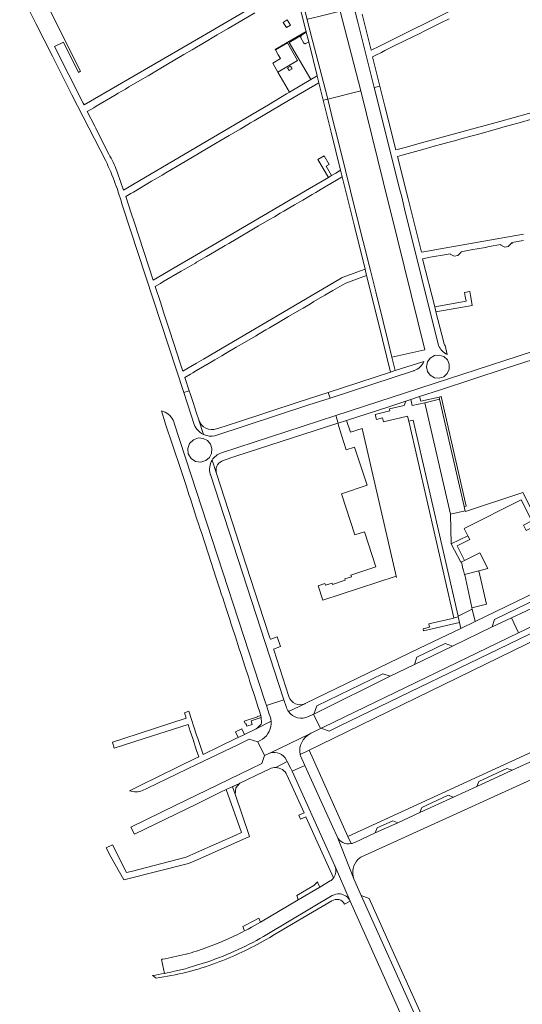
# Model space of a CAD drawing. Extents: x 146402 to 164798, y 455483 to 464134.
# Tile 505 of 575: x 155942 to 156107, y 463413 to 463736. Entities that reach past the tile are written whole.
import ezdxf

# ---------------------------------------------------------------- set-up
doc = ezdxf.new("R2010")
doc.units = 0
doc.header["$LTSCALE"] = 0.2
for name, color, linetype, lineweight in [('B-XX-VH-VERHARDING_ASFALT-GV', 252, 'CONTINUOUS', 18), ('B-XX-VH-VERHARDING_BETONSTRAATSTEEN-GV', 252, 'CONTINUOUS', 18), ('B-XX-VH-VERHARDING_TEGEL-GV', 252, 'CONTINUOUS', 18), ('B-XX-VH-VERHARDING_TEGEL_RUBBER-GV', 252, 'CONTINUOUS', 18)]:
    doc.layers.add(name, color=color, linetype=linetype, lineweight=lineweight)

msp = doc.modelspace()

# ---------------------------------------------------------------- linework, layer by layer
at = {"layer": 'B-XX-VH-VERHARDING_ASFALT-GV'}
msp.add_lwpolyline([(156063.51, 463520.435), (156039.36, 463508.48), (156038.453, 463508.031), (156038.335, 463507.975), (156040.618, 463503.274), (156040.837, 463503.381), (156041.636, 463503.768), (156105.662, 463534.666), (156103.28, 463539.582), (156096.972, 463536.62), (156083.914, 463530.312), (156071.446, 463524.276)], close=True, dxfattribs=at)
for points in [[(156141.811, 463500.61), (156179.151, 463509.666), (156181.082, 463510.126), (156179.978, 463514.995), (156167.929, 463512.006), (156160.822, 463510.263), (156143.048, 463505.849), (156139.743, 463505.024), (156135.88, 463503.928), (156132.12, 463502.522), (156126.63, 463500.222), (156122.561, 463498.363), (156111.693, 463493.386), (156103.494, 463489.606), (156091.986, 463484.329)], [(156054.147, 463461.283), (156056.254, 463462.237), (156127.97, 463494.83), (156127.981, 463494.835), (156136.227, 463498.551), (156140.566, 463500.151)], [(156073.782, 463404.592), (156072.887, 463406.585), (156054.022, 463448.582), (156051.568, 463454.071), (156046.078, 463467.854), (156044.694, 463470.929), (156035.483, 463491.213), (156031.313, 463489.323), (156045.369, 463458.25), (156045.383, 463458.215), (156045.429, 463458.109), (156050.419, 463446.652), (156070.898, 463400.817), (156072.915, 463396.058), (156075.504, 463394.996), (156079.31, 463397.156), (156076.995, 463402.309)], [(156091.986, 463484.329), (156084.256, 463480.785), (156073.219, 463475.741), (156066.025, 463472.434), (156058.632, 463469.066), (156051.86, 463465.985)], [(156046.078, 463467.854), (156051.568, 463454.071)], [(156050.419, 463446.652), (156045.429, 463458.109)], [(156043.804, 463453.314), (156040.452, 463451.342), (156033.355, 463447.166), (156020.919, 463439.849), (156018.001, 463438.133)], [(156045.019, 463454.444), (156044.955, 463454.365)], [(156023.084, 463435.767), (156044.475, 463448.525)], [(156002.157, 463431.075), (156000, 463430.353), (155999.875, 463430.314)], [(155988.694, 463427.639), (155988.577, 463427.619), (155988.46, 463427.599), (155989.511, 463423.017)], [(155996.604, 463429.347), (155996.419, 463429.301)], [(155996.856, 463424.695), (156000, 463425.687), (156003.702, 463426.856)]]:
    msp.add_lwpolyline(points, dxfattribs=at)
for points in [[(156050.716, 463465.561, -0.3464435), (156046.078, 463467.854)], [(156051.86, 463465.985, -0.0731039), (156050.716, 463465.561)], [(156051.568, 463454.071, -0.2944017), (156053.028, 463460.423)], [(156053.028, 463460.423, -0.0591005), (156054.147, 463461.283)], [(156045.429, 463458.109, -0.2526425), (156045.019, 463454.444)], [(156044.955, 463454.365, -0.1089733), (156043.804, 463453.314)], [(156044.475, 463448.525, -0.1655394), (156047.06, 463449.077)], [(156047.06, 463449.077, -0.2676356), (156050.419, 463446.652)], [(156015.738, 463436.942, -0.0333368), (156002.157, 463431.075)], [(156018.001, 463438.133, -0.0138234), (156015.738, 463436.942)], [(156003.702, 463426.856, 0.051013), (156023.084, 463435.767)], [(155999.875, 463430.314, -0.0113167), (155996.604, 463429.347)], [(155996.419, 463429.301, -0.0147699), (155988.694, 463427.639)], [(155989.511, 463423.017, 0.0088969), (155992.79, 463423.712)], [(155992.79, 463423.712, 0.0105533), (155996.856, 463424.695)]]:
    msp.add_lwpolyline(points, format="xyb", dxfattribs=at)
at = {"layer": 'B-XX-VH-VERHARDING_BETONSTRAATSTEEN-GV'}
for points in [[(156043.018, 463709.671), (156053.831, 463712.373), (156047.099, 463738.583), (156047.08, 463738.579), (156040.14, 463736.81), (156036.37, 463735.86), (156036.262, 463735.833), (156036.312, 463735.637), (156038.049, 463728.878), (156042.286, 463712.599)], [(156025.884, 463725.806), (156029.805, 463728.148), (156033.144, 463722.404), (156026.662, 463718.578), (156030.45, 463711.935), (156037.476, 463716.084), (156030.316, 463728.27), (156034.098, 463730.492), (156035.99, 463731.604), (156035.933, 463731.825), (156025.816, 463725.922)], [(156036.774, 463728.488), (156035.65, 463727.81), (156035.55, 463728), (156035.28, 463727.86), (156034.08, 463729.97), (156034.31, 463730.13), (156034.098, 463730.492), (156030.316, 463728.27), (156037.476, 463716.084), (156037.516, 463716.108), (156039.524, 463717.31), (156039.537, 463717.318), (156039.58, 463717.344)], [(156025.884, 463725.806), (156026.796, 463724.248), (156027.541, 463722.988), (156025.002, 463721.488), (156026.662, 463718.578), (156033.144, 463722.404), (156029.805, 463728.148)], [(156030.361, 463719.043), (156029.813, 463719.99), (156030.758, 463720.541), (156031.316, 463719.603)], [(156053.831, 463712.373), (156043.018, 463709.671), (156044.731, 463702.818), (156046.435, 463695.998), (156048.865, 463686.239), (156050.521, 463679.587), (156052.938, 463669.882), (156054.66, 463662.968), (156057.025, 463653.472), (156058.761, 463646.5), (156061.172, 463636.819), (156062.83, 463630.159), (156064.096, 463625.077), (156074.852, 463627.504), (156063.736, 463672.587), (156062.779, 463676.471), (156061.36, 463682.226)], [(156082.28, 463624.169), (156081.107, 463625.244), (156079.596, 463625.746), (156078.013, 463625.586), (156076.636, 463624.791), (156075.702, 463623.502), (156075.382, 463621.946), (156075.72, 463620.409), (156076.649, 463619.142), (156078.009, 463618.355), (156079.573, 463618.195), (156081.071, 463618.675), (156082.244, 463619.724), (156082.893, 463621.155), (156082.902, 463622.729)], [(156069.622, 463604.066), (156071.067, 463604.395), (156085.796, 463540.173), (156090.438, 463542.43), (156090.318, 463542.933), (156090.311, 463542.976), (156087.956, 463553.676), (156087.918, 463553.841), (156087.513, 463555.615), (156087.412, 463555.59), (156087.404, 463555.624), (156087.12, 463556.885), (156086.934, 463557.946), (156086.671, 463557.817), (156083.564, 463563.871), (156083.267, 463573.582), (156074.933, 463610.154), (156070.749, 463609.194), (156070.284, 463611.19), (156068.662, 463610.658), (156068.069, 463609.241), (156063.295, 463608.101), (156063.44, 463607.488), (156058.577, 463606.327), (156058.97, 463604.684), (156061.018, 463605.155), (156061.316, 463603.91), (156069.242, 463605.724)], [(156087.805, 463576.095), (156079.735, 463611.284), (156079.665, 463611.267), (156074.933, 463610.154), (156083.267, 463573.582), (156088.123, 463574.675), (156088.036, 463575.062)], [(156000.649, 463598.586), (155998.978, 463598.022), (155997.711, 463596.791), (155997.102, 463595.133), (155997.262, 463593.373), (155998.16, 463591.857), (155999.631, 463590.875), (156001.378, 463590.622), (156003.062, 463591.146), (156004.227, 463592.16), (156004.92, 463593.542), (156005.035, 463595.084), (156004.56, 463596.555), (156003.56, 463597.733), (156002.191, 463598.449)], [(156108.121, 463568.255), (156112.241, 463570.323), (156107.057, 463580.652), (156088.18, 463574.423), (156088.123, 463574.675), (156083.267, 463573.582), (156083.564, 463563.871), (156088.975, 463566.529), (156087.793, 463568.884), (156106.483, 463578.265), (156109.937, 463571.382), (156107.232, 463570.024), (156107.996, 463568.503)], [(156092.615, 463555.026), (156087.918, 463553.841), (156087.956, 463553.676), (156090.311, 463542.976), (156090.318, 463542.933), (156095.118, 463544.099)], [(156096.972, 463536.62), (156103.28, 463539.582), (156108.076, 463541.835), (156118.893, 463546.915), (156116.039, 463547.886), (156097.775, 463539.041)], [(156040.837, 463503.381), (156043.541, 463502.461), (156047.031, 463504.147), (156109.034, 463534.178), (156120.165, 463539.58), (156121.084, 463542.111), (156110.436, 463536.973), (156105.662, 463534.666), (156041.636, 463503.768)], [(156076.16, 463537.66), (156076.422, 463536.506), (156074.336, 463536.022), (156074.488, 463535.346), (156086.257, 463538.086), (156085.849, 463539.933), (156084.381, 463539.587), (156084.39, 463539.548)], [(156083.914, 463530.312), (156081.562, 463531.152), (156072.281, 463526.661), (156071.446, 463524.276)], [(156038.453, 463508.031), (156039.36, 463508.48), (156063.51, 463520.435), (156061.116, 463521.249), (156039.44, 463510.743)], [(156103.494, 463489.606), (156101.823, 463490.21), (156092.631, 463485.974), (156091.986, 463484.329)], [(156084.256, 463480.785), (156082.556, 463481.411), (156073.855, 463477.393), (156073.219, 463475.741)], [(156066.025, 463472.434), (156064.379, 463473.08), (156059.243, 463470.727), (156058.632, 463469.066)], [(156056.63, 463447.524), (156054.022, 463448.582), (156072.887, 463406.585), (156073.803, 463409.422), (156065.201, 463428.574)]]:
    msp.add_lwpolyline(points, close=True, dxfattribs=at)
for points in [[(156029.36, 463510.495), (156028.636, 463512.693), (156022.925, 463510.828), (156023.819, 463507.973)], [(156037.856, 463501.921), (156040.618, 463503.274), (156038.335, 463507.975), (156036.723, 463507.208)], [(156021.591, 463499.779), (156020.05, 463498.988), (156022.269, 463494.467), (156023.912, 463495.195), (156023.989, 463495.222), (156037.199, 463501.599)], [(156037.199, 463501.599), (156023.989, 463495.222)], [(156029.497, 463492.927), (156029.71, 463492.519), (156030.901, 463490.235), (156031.313, 463489.323), (156035.483, 463491.213), (156034.032, 463494.408)]]:
    msp.add_lwpolyline(points, dxfattribs=at)
for points in [[(156030.162, 463508.854, -0.0879012), (156029.36, 463510.495)], [(156023.819, 463507.973, -0.0892379), (156024.427, 463505.755)], [(156036.723, 463507.208, -0.3630333), (156030.162, 463508.854)], [(156024.427, 463505.755, -0.2730606), (156021.591, 463499.779)], [(156033.954, 463494.808, -0.3202597), (156037.199, 463501.599)], [(156037.199, 463501.599, -0.0275044), (156037.856, 463501.921)], [(156023.989, 463495.222, -0.3909451), (156029.497, 463492.927)], [(156034.032, 463494.408, -0.0153899), (156033.954, 463494.808)]]:
    msp.add_lwpolyline(points, format="xyb", dxfattribs=at)
at = {"layer": 'B-XX-VH-VERHARDING_TEGEL-GV'}
for points in [[(156022.67, 463742.591), (156000.6, 463729.59), (155963.049, 463707.772), (155962.774, 463708.317), (155953.313, 463726.913), (155956.367, 463728.394), (155961.295, 463718.401), (155961.86, 463718.82), (155959.627, 463723.303), (155946.902, 463748.894)], [(155941.94, 463745.441), (155942.639, 463743.751), (155943.242, 463742.433), (155943.291, 463742.335), (155943.739, 463741.449), (155943.883, 463741.165), (155944.486, 463739.974), (155947.276, 463734.447), (155952.694, 463723.769), (155955.236, 463718.752), (155959.092, 463711.081), (155970.189, 463689.483)], [(156050.653, 463744.089), (156052.909, 463734.974), (156058.293, 463713.491), (156058.32, 463713.498), (156060.143, 463713.953), (156057.752, 463723.592), (156058.856, 463724.138), (156060.62, 463725.012), (156061.779, 463725.585), (156065.085, 463727.221), (156067.784, 463728.557), (156071.555, 463730.423), (156072.761, 463731.02), (156075.303, 463732.277), (156076.39, 463732.815), (156080.111, 463734.663), (156082.829, 463736.017)], [(156088.9, 463741.387), (156067.916, 463731.028), (156059.974, 463727.107), (156057.22, 463725.747), (156054.282, 463737.589)], [(155971.558, 463691.006), (155971.235, 463691.643), (155967.498, 463699.009), (155966.89, 463700.208), (155966.582, 463700.816), (155964.127, 463705.654), (155966.22, 463706.884), (155967.039, 463707.365), (155973.096, 463710.925), (155974.25, 463711.603), (155976.623, 463712.998), (155977.763, 463713.668), (155981.312, 463715.754), (155984.047, 463717.362), (155987.7, 463719.511), (155988.819, 463720.169), (155991.041, 463721.477), (155992.287, 463722.209), (155995.813, 463724.284), (155998.518, 463725.879), (156000, 463726.757), (156002.049, 463727.964), (156003.181, 463728.631), (156005.623, 463730.069), (156006.793, 463730.759), (156010.296, 463732.822), (156013.007, 463734.419), (156019.054, 463737.978)], [(156013.019, 463628.305), (156015.754, 463629.911), (156015.761, 463629.915), (156019.268, 463631.974), (156020.479, 463632.687), (156022.759, 463634.029), (156023.893, 463634.696), (156027.463, 463636.797), (156030.135, 463638.369), (156033.752, 463640.5), (156034.905, 463641.179), (156037.329, 463642.607), (156038.5, 463643.296), (156042.034, 463645.377), (156044.71, 463646.953), (156047.754, 463648.653), (156049.005, 463649.352), (156050.671, 463649.963), (156055.769, 463651.834), (156055.262, 463653.894), (156047.794, 463651.154), (156047.428, 463651.02), (156030.133, 463640.797), (156028.782, 463639.998), (156002.219, 463624.448), (156000, 463623.149), (155995.474, 463620.5), (155994.525, 463623.42), (155992.62, 463629.281), (155990.889, 463634.606), (155989.18, 463639.865), (155988.229, 463642.785), (155986.442, 463648.264), (155988.125, 463649.248), (155988.945, 463649.728), (155994.947, 463653.238), (155996.114, 463653.92), (155998.451, 463655.287), (155999.593, 463655.955), (156000, 463656.193), (156003.208, 463658.07), (156005.917, 463659.658), (156009.384, 463661.692), (156010.533, 463662.366), (156012.935, 463663.773), (156014.019, 463664.408), (156017.608, 463666.507), (156020.309, 463668.09), (156020.311, 463668.095), (156023.899, 463670.198), (156025.512, 463671.142), (156027.441, 463672.272), (156028.569, 463672.933), (156032.14, 463675.022), (156034.837, 463676.602), (156037.939, 463678.42), (156039.093, 463679.096), (156040.911, 463680.161), (156047.795, 463684.192), (156047.263, 463686.353), (156045.7, 463685.438), (156044.284, 463684.608), (156043.251, 463684.003), (156037.075, 463680.384), (156000, 463658.66), (155992.612, 463654.324), (155985.773, 463650.31), (155979.522, 463669.418), (155978.563, 463672.336), (155976.746, 463677.736), (155978.439, 463678.735), (155979.258, 463679.218), (155985.24, 463682.749), (155986.363, 463683.412), (155988.706, 463684.795), (155989.916, 463685.509), (155993.58, 463687.671), (155996.214, 463689.225), (155999.737, 463691.305), (156000, 463691.46), (156000.863, 463691.969), (156003.261, 463693.384), (156004.37, 463694.038), (156008.043, 463696.204), (156010.667, 463697.746), (156014.242, 463699.849), (156015.351, 463700.501), (156017.711, 463701.889), (156018.864, 463702.567), (156022.404, 463704.649), (156032.007, 463710.295), (156040.091, 463715.05), (156039.55, 463717.208), (156039.524, 463717.31), (156037.516, 463716.108), (156037.476, 463716.084), (156030.45, 463711.935), (156029.522, 463711.388), (156023.53, 463707.849), (156000, 463693.956), (155982.695, 463683.77), (155981.368, 463682.989), (155976.02, 463679.841), (155974.074, 463685.478)], [(156060.143, 463713.953), (156058.32, 463713.498), (156058.293, 463713.491), (156066.712, 463679.899), (156067.282, 463677.6), (156068.246, 463673.718), (156079.373, 463628.917)], [(156118.353, 463707.565), (156099.469, 463702.382), (156074.592, 463695.553), (156068.036, 463693.753), (156065.337, 463693.012), (156061.773, 463707.382), (156060.143, 463713.953)], [(156107.225, 463665.459), (156079.366, 463660.512), (156076.405, 463659.986), (156073.74, 463659.513), (156069.361, 463676.972), (156065.861, 463690.925), (156067.438, 463691.356), (156069.362, 463691.882), (156070.597, 463692.22), (156074.198, 463693.206), (156077.205, 463694.028), (156081.225, 463695.128), (156082.421, 463695.455), (156085.041, 463696.172), (156086.342, 463696.528), (156090.374, 463697.636), (156093.326, 463698.444), (156093.323, 463698.454), (156097.481, 463699.608), (156098.726, 463699.953), (156101.288, 463700.664), (156102.607, 463701.03), (156106.633, 463702.147), (156109.577, 463702.964)], [(155975.768, 463674.366), (155995.782, 463613.453), (155997.586, 463614.035), (155996.156, 463618.403), (155997.941, 463619.452), (155998.761, 463619.933), (156000, 463620.66), (156004.853, 463623.51), (156005.959, 463624.159), (156008.324, 463625.548), (156009.486, 463626.231), (156013.019, 463628.305)], [(156081.067, 463629.899), (156078.541, 463639.939), (156078.118, 463641.621), (156074.157, 463657.369), (156076.632, 463657.816), (156078.633, 463658.177), (156079.972, 463658.419), (156083.242, 463659.009), (156083.243, 463658.848), (156084.555, 463658.175), (156085.691, 463658.392), (156086.754, 463659.473), (156086.832, 463659.408), (156086.782, 463659.649), (156090.673, 463660.351), (156092.069, 463660.604), (156094.736, 463661.085), (156096.035, 463661.32), (156099.822, 463662.004), (156099.865, 463661.766), (156101.172, 463661.164), (156102.248, 463661.352), (156103.341, 463662.463), (156103.515, 463662.322), (156103.465, 463662.662), (156107.281, 463663.351)], [(156082.18, 463625.936), (156081.526, 463628.915)], [(156074.603, 463623.646), (156065.196, 463620.66)], [(156065.196, 463620.66), (156063.637, 463620.124), (156043.204, 463613.536), (156043.804, 463611.684), (156071.122, 463620.569)], [(156071.305, 463620.637), (156071.401, 463620.668)], [(155997.887, 463613.114), (155997.586, 463614.035), (155995.782, 463613.453), (155999.32, 463602.688)], [(156002.302, 463599.715), (156000.74, 463604.446), (156000.722, 463604.501), (156000.719, 463604.509), (156000, 463606.689), (155998.843, 463610.198), (155997.887, 463613.114)], [(156006.014, 463599.303), (156036.807, 463609.407), (156043.804, 463611.684), (156043.204, 463613.536), (156033.37, 463610.366), (156013.704, 463603.927), (156006.956, 463601.718), (156006.522, 463601.576)], [(155988.452, 463607.485), (155989.688, 463603.561), (155989.716, 463603.481), (155989.718, 463603.476), (155994.669, 463588.587), (155996.317, 463583.642), (155997.579, 463579.765), (155997.964, 463578.583), (155998.395, 463577.257), (155999.433, 463574.07), (156000.004, 463572.327), (156000.721, 463570.14), (156001.102, 463568.958), (156001.548, 463567.597), (156002.556, 463564.519), (156003.864, 463560.527), (156006.431, 463552.648), (156007.712, 463548.706), (156008.101, 463547.506), (156008.555, 463546.109), (156009.56, 463543.01), (156010.854, 463539.044), (156011.235, 463537.88), (156011.657, 463536.591), (156012.705, 463533.387), (156013.99, 463529.458), (156014.395, 463528.222), (156014.82, 463526.905)], [(156000.74, 463604.446), (156002.302, 463599.715)], [(156041.45, 463545.397), (156065.468, 463553.281), (156065.621, 463552.81), (156054.344, 463601.696), (156050.489, 463600.447), (156049.223, 463604.338), (156046.476, 463603.449), (156045.68, 463605.906), (156008.123, 463593.68)], [(156023.819, 463507.973), (156022.925, 463510.828), (156022.433, 463512.401), (156000, 463581.044), (155992.68, 463603.461)], [(155999.915, 463601.678), (156000, 463601.553)], [(156008.222, 463591.011), (156008.686, 463591.202), (156012.882, 463592.562), (156046.295, 463603.389), (156047.55, 463599.517), (156049.12, 463594.717), (156051.772, 463595.585), (156055.91, 463583.055), (156047.505, 463580.307), (156051.93, 463566.778), (156055.097, 463567.814), (156058.853, 463556.329), (156050.637, 463553.641), (156050.813, 463553.102), (156048.635, 463552.39), (156048.784, 463551.936), (156044.622, 463550.575), (156044.482, 463551.002), (156042.255, 463550.274), (156042.064, 463550.858), (156039.896, 463550.149), (156041.45, 463545.397)], [(156005.089, 463591.289), (156006.522, 463586.956)], [(156030.302, 463513.757), (156025.331, 463529.098), (156025.244, 463529.373), (156027.507, 463530.182), (156026.435, 463533.368), (156024.373, 463532.635), (156024.204, 463532.577), (156024.067, 463532.995), (156022.1, 463539.069), (156014.877, 463561.276), (156013.116, 463566.689), (156006.522, 463586.956), (156005.089, 463591.289)], [(156004.496, 463586.736), (156004.532, 463586.622), (156028.508, 463513.081), (156028.636, 463512.693), (156029.36, 463510.495)], [(156126.609, 463555.529), (156124.539, 463554.52), (156122.741, 463553.643), (156115.101, 463549.919), (156091.391, 463538.445), (156086.661, 463536.146), (156073.137, 463529.669), (156066.296, 463526.393), (156035.631, 463511.487), (156035.538, 463511.443), (156030.162, 463508.854)], [(156036.723, 463507.208), (156038.335, 463507.975), (156038.453, 463508.031), (156039.44, 463510.743), (156061.116, 463521.249), (156063.51, 463520.435), (156071.446, 463524.276), (156072.281, 463526.661), (156081.562, 463531.152), (156083.914, 463530.312), (156096.972, 463536.62), (156097.775, 463539.041), (156116.039, 463547.886), (156118.893, 463546.915), (156127.483, 463551.099), (156127.96, 463552.783), (156126.609, 463555.529)], [(156033.954, 463494.808), (156036.882, 463496.178), (156044.756, 463500), (156117.445, 463535.428), (156119.458, 463536.426), (156124.036, 463538.635), (156122.951, 463543.03), (156121.084, 463542.111), (156120.165, 463539.58), (156109.034, 463534.178), (156047.031, 463504.147), (156043.541, 463502.461), (156040.837, 463503.381), (156040.618, 463503.274), (156037.856, 463501.921)], [(156014.82, 463526.905), (156015.854, 463523.706), (156017.088, 463519.88), (156017.487, 463518.643), (156017.921, 463517.299), (156018.945, 463514.116), (156020.2, 463510.226), (156020.588, 463509.026), (156021.064, 463507.556), (156021.075, 463507.521), (156021.143, 463506.886), (156021.326, 463505.179), (156021.136, 463504.731), (156020.564, 463504.037), (156019.965, 463503.546), (156019.514, 463503.246), (156024.427, 463505.755)], [(156030.162, 463508.854), (156035.538, 463511.443)], [(156024.427, 463505.755), (156019.514, 463503.246), (156019.494, 463503.233), (156015.689, 463501.376), (156013.673, 463500.393), (156012.868, 463500), (156002.103, 463494.748), (156000.379, 463500), (156000, 463501.155), (155997.441, 463508.952), (155996.003, 463508.485), (155996.597, 463506.659), (155976.108, 463500), (155972.364, 463498.783), (155972.997, 463496.842), (155982.751, 463500), (155997.184, 463504.673), (155997.93, 463502.406), (155998.721, 463500), (156000, 463496.11), (156000.684, 463494.03), (156000, 463493.694), (155981.306, 463484.52), (155977.964, 463482.92)], [(155982.262, 463482.955), (155983.703, 463483.65), (155993.61, 463488.43), (156000, 463491.513), (156013.516, 463497.962), (156017.243, 463499.843), (156020.05, 463498.988), (156021.591, 463499.779)], [(156119.621, 463500), (156049.65, 463467.921), (156050.716, 463465.561)], [(156023.989, 463495.222), (156023.912, 463495.195), (156022.269, 463494.467), (156021.367, 463491.816), (156017.752, 463490.071), (156000, 463481.464), (155993.429, 463478.274), (155978.457, 463471.007), (155979.587, 463468.67), (156000, 463478.541), (156007.87, 463482.386), (156009.733, 463483.302)], [(156036.882, 463496.178), (156033.954, 463494.808)], [(156034.032, 463494.408), (156035.483, 463491.213), (156044.694, 463470.929), (156046.078, 463467.854)], [(156050.716, 463465.561), (156049.65, 463467.921), (156036.882, 463496.178)], [(156025.939, 463490.524), (156029.71, 463492.519), (156029.497, 463492.927)], [(156031.313, 463489.323), (156030.901, 463490.235), (156029.71, 463492.519), (156025.939, 463490.524)], [(156073.219, 463475.741), (156073.855, 463477.393), (156082.556, 463481.411), (156084.256, 463480.785), (156091.986, 463484.329), (156092.631, 463485.974), (156101.823, 463490.21), (156103.494, 463489.606), (156111.693, 463493.386)], [(156009.733, 463483.302), (156014.122, 463485.318), (156014.23, 463485.37), (156021.925, 463489.096), (156024.018, 463490.11)], [(156029.65, 463488.074), (156035.265, 463475.709), (156033.521, 463474.923), (156034.137, 463473.556), (156035.885, 463474.344), (156044.955, 463454.365), (156045.019, 463454.444)], [(156045.429, 463458.109), (156045.383, 463458.215), (156045.369, 463458.25), (156031.313, 463489.323)], [(156051.86, 463465.985), (156058.632, 463469.066), (156059.243, 463470.727), (156064.379, 463473.08), (156066.025, 463472.434), (156073.219, 463475.741)], [(156022.816, 463434.131), (156024.022, 463434.84), (156025.607, 463435.78), (156034.893, 463441.214), (156044.378, 463446.756)], [(156044.475, 463448.525), (156023.084, 463435.767)], [(156048.535, 463445.725), (156050.419, 463446.652)], [(156018.001, 463438.133), (156020.919, 463439.849), (156020.363, 463441.122), (156016.298, 463438.959), (156015.116, 463438.365), (156015.738, 463436.942)], [(156003.702, 463426.856), (156000, 463425.687), (155996.856, 463424.695)], [(155985.478, 463422.323), (155985.827, 463422.097), (155986.142, 463421.893), (155986.444, 463421.671), (155986.683, 463421.495)]]:
    msp.add_lwpolyline(points, dxfattribs=at)
for points in [[(156041.528, 463709.298), (156043.018, 463709.671), (156042.286, 463712.599), (156038.049, 463728.878), (156036.312, 463735.637), (156036.262, 463735.833), (156034.514, 463742.638), (156032.952, 463748.739), (156031.473, 463747.748), (156032.467, 463745.866), (156035.751, 463732.511), (156035.933, 463731.825), (156035.99, 463731.604), (156036.774, 463728.488), (156039.58, 463717.344), (156039.537, 463717.318), (156039.524, 463717.31), (156039.55, 463717.208), (156040.091, 463715.05)], [(156030.77, 463733.96), (156029.72, 463735.64), (156028.45, 463734.85), (156029.5, 463733.16)], [(156047.795, 463684.192), (156051.774, 463668.047), (156055.262, 463653.894), (156055.769, 463651.834), (156059.653, 463636.179), (156063.637, 463620.124), (156065.196, 463620.66), (156064.096, 463625.077), (156062.83, 463630.159), (156061.172, 463636.819), (156058.761, 463646.5), (156057.025, 463653.472), (156054.66, 463662.968), (156052.938, 463669.882), (156050.521, 463679.587), (156048.865, 463686.239), (156046.435, 463695.998), (156044.731, 463702.818), (156043.018, 463709.671), (156041.528, 463709.298), (156044.127, 463698.9), (156047.263, 463686.353)], [(156044.284, 463684.608), (156042.489, 463687.674), (156043.513, 463688.274), (156041.878, 463691.065), (156039.821, 463689.861), (156043.251, 463684.003)], [(156088.048, 463646.307), (156087.93, 463646.286), (156088.163, 463644.981), (156088.434, 463643.461), (156078.118, 463641.621), (156078.541, 463639.939), (156090.421, 463642.058), (156090.173, 463643.446), (156089.844, 463645.292), (156089.613, 463646.586), (156089.495, 463646.565)], [(156128.806, 463630.266), (156131.733, 463631.221), (156154.099, 463638.52), (156155.243, 463638.894), (156155.796, 463639.003), (156155.182, 463641.55), (156151.915, 463640.487), (156045.68, 463605.906), (156046.476, 463603.449), (156049.223, 463604.338), (156063.105, 463608.836), (156068.662, 463610.658), (156070.284, 463611.19), (156073.179, 463612.139), (156080.034, 463614.386), (156101.239, 463621.333)], [(156074.933, 463610.154), (156079.665, 463611.267), (156079.735, 463611.284), (156079.569, 463612.008), (156073.531, 463610.63), (156073.179, 463612.139), (156070.284, 463611.19), (156070.749, 463609.194)], [(156079.735, 463611.284), (156087.805, 463576.095), (156088.417, 463576.26), (156080.188, 463612.148), (156079.569, 463612.008)], [(156084.381, 463539.587), (156085.849, 463539.933), (156085.796, 463540.173), (156071.067, 463604.395), (156069.622, 463604.066)], [(156088.975, 463566.529), (156083.564, 463563.871), (156086.671, 463557.817), (156086.934, 463557.946), (156087.942, 463558.438), (156085.48, 463563.251), (156089.604, 463565.274)], [(156085.796, 463540.173), (156085.849, 463539.933), (156086.257, 463538.086), (156086.661, 463536.146), (156091.391, 463538.445), (156090.438, 463542.43)], [(156021.064, 463507.556), (156019.998, 463507.216), (156020.005, 463507.194), (156020.022, 463507.141), (156015.652, 463505.758), (156015.988, 463504.74), (156016.238, 463504.809), (156016.489, 463504.123), (156018.219, 463504.68), (156017.887, 463505.835), (156020.479, 463506.672), (156021.143, 463506.886), (156021.075, 463507.521)], [(156015.689, 463501.376), (156014.799, 463503.215), (156012.808, 463502.245), (156013.673, 463500.393)], [(156012.63, 463481.782), (156011.801, 463484.194), (156014.122, 463485.318), (156009.733, 463483.302), (156014.707, 463469.186), (156012.827, 463468.346), (156000, 463462.636), (155996.526, 463461.09), (155978.485, 463456.424), (155977.022, 463456.048), (155972.4, 463465.186), (155970.328, 463464.181), (155971.892, 463461.242), (155976.126, 463453.712), (155997.299, 463458.996), (156000, 463460.196), (156017.395, 463467.926)], [(156012.63, 463481.782), (156012.88, 463483.822), (156014.23, 463485.37), (156014.122, 463485.318), (156011.801, 463484.194)], [(156033.355, 463447.166), (156040.452, 463451.342), (156039.809, 463452.75), (156039.692, 463453.007), (156039.164, 463452.493), (156038.436, 463451.853), (156032.833, 463448.503)]]:
    msp.add_lwpolyline(points, close=True, dxfattribs=at)
for points in [[(155970.189, 463689.483, -0.0434724), (155975.768, 463674.366)], [(155974.074, 463685.478, 0.0390527), (155971.558, 463691.006)], [(156081.526, 463628.915, -0.0732766), (156081.067, 463629.899)], [(156079.373, 463628.917, 0.1731266), (156082.18, 463625.936)], [(156071.401, 463620.668, 0.1941777), (156074.603, 463623.646)], [(156071.122, 463620.569, 0.034162), (156071.305, 463620.637)], [(155992.298, 463604.371, 0.2106295), (155988.452, 463607.485)], [(155992.68, 463603.461, 0.0399087), (155992.298, 463604.371)], [(156006.522, 463601.576, -0.410281), (156000.74, 463604.446)], [(155999.32, 463602.688, 0.0580879), (155999.915, 463601.678)], [(156000, 463601.553, 0.1241651), (156002.302, 463599.715)], [(156002.302, 463599.715, 0.1589592), (156006.014, 463599.303)], [(156005.089, 463591.289, 0.2145768), (156004.496, 463586.736)], [(156008.123, 463593.68, 0.1782572), (156005.089, 463591.289)], [(156006.522, 463586.956, -0.3723758), (156008.222, 463591.011)], [(156035.538, 463511.443, -0.447996), (156030.302, 463513.757)], [(156029.36, 463510.495, 0.0879012), (156030.162, 463508.854)], [(156024.427, 463505.755, 0.0892379), (156023.819, 463507.973)], [(156030.162, 463508.854, 0.3630333), (156036.723, 463507.208)], [(156021.591, 463499.779, 0.2730606), (156024.427, 463505.755)], [(156037.199, 463501.599, 0.3202597), (156033.954, 463494.808)], [(156037.856, 463501.921, 0.0275044), (156037.199, 463501.599)], [(156029.497, 463492.927, 0.3909451), (156023.989, 463495.222)], [(156033.954, 463494.808, 0.0153899), (156034.032, 463494.408)], [(156024.018, 463490.11, -0.1186735), (156025.939, 463490.524)], [(156025.939, 463490.524, -0.2871584), (156029.65, 463488.074)], [(155977.964, 463482.92, 0.1863648), (155982.262, 463482.955)], [(156046.078, 463467.854, 0.3464435), (156050.716, 463465.561)], [(156050.716, 463465.561, 0.0731039), (156051.86, 463465.985)], [(156045.019, 463454.444, 0.2526425), (156045.429, 463458.109)], [(156047.06, 463449.077, 0.1655394), (156044.475, 463448.525)], [(156050.419, 463446.652, 0.2676356), (156047.06, 463449.077)], [(156044.378, 463446.756, -0.4669009), (156048.535, 463445.725)], [(156015.738, 463436.942, 0.0138234), (156018.001, 463438.133)], [(156023.084, 463435.767, -0.051013), (156003.702, 463426.856)], [(156006.539, 463426.48, 0.0408651), (156022.816, 463434.131)], [(155986.683, 463421.495, 0.0569608), (156006.539, 463426.48)], [(155992.79, 463423.712, -0.0088969), (155989.511, 463423.017)], [(155996.856, 463424.695, -0.0105533), (155992.79, 463423.712)], [(155989.511, 463423.017, -0.0104047), (155985.478, 463422.323)]]:
    msp.add_lwpolyline(points, format="xyb", dxfattribs=at)
at = {"layer": 'B-XX-VH-VERHARDING_TEGEL_RUBBER-GV'}
msp.add_lwpolyline([(156092.615, 463555.026), (156095.522, 463555.759), (156092.961, 463560.888), (156087.942, 463558.438), (156086.934, 463557.946), (156087.12, 463556.885), (156087.404, 463555.624), (156087.412, 463555.59), (156087.513, 463555.615), (156087.918, 463553.841)], close=True, dxfattribs=at)

doc.saveas('drawing.dxf')
